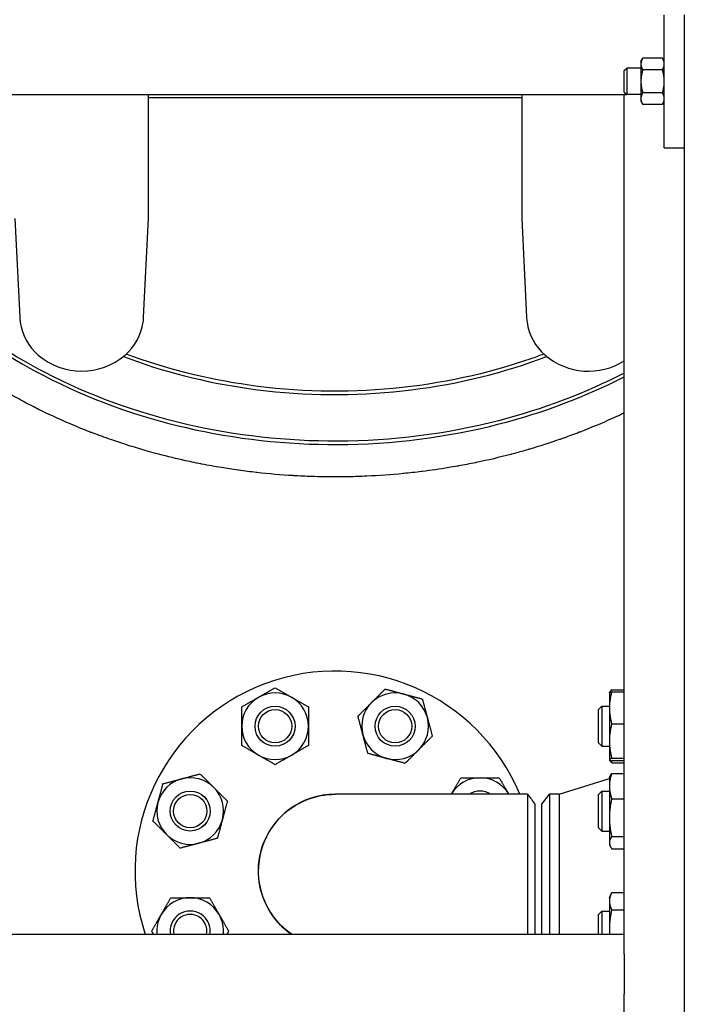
# Model space of a CAD drawing. Header units: inches. Extents: x 24 to 1128, y -69 to 748.
# Tile 559 of 656: x 968 to 981, y 294 to 312. Entities that reach past the tile are written whole.
import ezdxf

# ---------------------------------------------------------------- set-up
doc = ezdxf.new("R2010")
doc.units = ezdxf.units.IN
doc.header["$LTSCALE"] = 32
doc.header["$MEASUREMENT"] = 0
doc.layers.add('Visible (ANSI)', color=7, linetype='Continuous', lineweight=30)

msp = doc.modelspace()

# ---------------------------------------------------------------- linework, layer by layer
at = {"layer": 'Visible (ANSI)'}
for p, q in [((980.20453, 309.60867), (980.20453, 312.10867)), ((980.57953, 312.10867), (980.57953, 278.014)), ((979.76653, 311.23367), (979.80003, 311.29168)), ((979.76653, 311.23367), (979.76653, 311.18343)), ((980.17104, 311.29168), (979.80003, 311.29168)), ((980.20453, 311.23367), (980.17104, 311.29168)), ((979.45453, 311.06148), (979.5003, 311.10867)), ((979.45453, 310.65586), (979.45453, 311.06148)), ((979.5003, 311.10867), (979.5003, 310.60867)), ((979.76653, 311.10867), (979.5003, 311.10867)), ((979.76653, 311.18343), (979.76653, 310.85867)), ((980.17104, 311.07518), (979.80003, 311.07518)), ((979.76653, 310.85867), (979.76653, 310.53391)), ((979.45453, 310.65586), (979.5003, 310.60867)), ((902.45453, 310.60867), (979.45453, 310.60867)), ((970.53453, 310.24513), (970.53453, 310.60867)), ((977.53453, 310.54617), (970.53453, 310.54617)), ((977.53453, 310.60867), (977.53453, 310.24513)), ((979.45453, 310.60867), (979.5003, 310.60867)), ((979.45453, 294.85867), (979.45453, 310.60867)), ((979.76653, 310.60867), (979.5003, 310.60867)), ((979.76653, 310.53391), (979.76653, 310.48367)), ((979.76653, 310.48367), (979.80003, 310.42566)), ((980.17104, 310.64216), (979.80003, 310.64216)), ((980.20453, 310.48367), (980.17104, 310.42566)), ((980.17104, 310.42566), (979.80003, 310.42566)), ((970.53453, 308.28475), (970.53453, 310.24513)), ((977.53453, 310.24513), (977.53453, 308.28475)), ((980.20453, 309.60867), (980.57953, 309.60867)), ((968.03453, 308.28475), (968.12308, 306.4335)), ((970.44599, 306.4335), (970.53453, 308.28475)), ((977.53453, 308.28475), (977.62308, 306.4335)), ((979.17553, 299.38738), (979.17608, 299.38854)), ((979.17553, 299.38738), (979.17553, 299.10732)), ((979.17608, 299.38854), (979.18151, 299.40018)), ((979.22062, 299.44678), (979.45453, 299.44678)), ((979.22062, 299.40823), (979.45453, 299.40823)), ((978.97453, 299.07488), (979.03703, 299.13738)), ((978.97453, 298.44988), (978.97453, 299.07488)), ((979.03703, 299.13738), (979.03703, 298.38738)), ((979.03703, 299.13738), (979.17553, 299.13738)), ((979.17553, 299.10732), (979.17553, 298.48348)), ((979.22062, 298.8064), (979.45453, 298.8064)), ((979.17553, 298.48348), (979.17553, 298.13854)), ((978.97453, 298.44988), (979.03703, 298.38738)), ((979.03703, 298.38738), (979.17553, 298.38738)), ((979.17553, 298.13854), (979.17553, 298.13738)), ((979.17553, 298.13738), (979.17608, 298.13621)), ((979.17608, 298.13621), (979.18151, 298.12457)), ((979.22062, 298.16055), (979.45453, 298.16055)), ((979.22062, 298.11652), (979.45453, 298.11652)), ((979.22062, 298.07797), (979.45453, 298.07797)), ((978.2362, 297.48617), (979.17553, 297.78369)), ((979.17553, 297.79626), (979.19141, 297.83031)), ((979.17553, 297.79626), (979.17553, 297.63934)), ((979.22062, 297.87845), (979.45453, 297.87845)), ((978.97453, 297.48376), (979.03703, 297.54626)), ((979.03703, 297.54626), (979.03703, 296.79626)), ((979.03703, 297.54626), (979.17553, 297.54626)), ((979.17553, 297.63934), (979.17553, 297.04663)), ((977.64214, 297.48617), (974.03724, 297.48617)), ((977.90953, 297.29867), (978.05341, 297.48617)), ((978.2362, 297.48617), (978.05341, 297.48617)), ((978.05341, 297.48617), (978.05341, 294.85867)), ((978.2362, 297.48617), (978.2362, 294.85867)), ((978.97453, 296.85876), (978.97453, 297.48376)), ((979.22062, 297.40023), (979.45453, 297.40023)), ((977.78453, 294.8588), (977.78453, 297.29865)), ((977.90953, 294.85867), (977.90953, 297.29867)), ((979.17553, 297.04663), (979.17553, 296.57855)), ((978.97453, 296.85876), (979.03703, 296.79626)), ((979.03703, 296.79626), (979.17553, 296.79626)), ((979.22062, 296.69303), (979.45453, 296.69303)), ((979.17553, 296.57855), (979.17553, 296.54626)), ((979.17553, 296.54626), (979.19141, 296.51221)), ((979.22062, 296.46406), (979.45453, 296.46406)), ((979.17553, 295.54608), (979.20975, 295.61947)), ((979.17553, 295.54608), (979.17553, 295.4804)), ((979.22062, 295.64142), (979.45453, 295.64142)), ((979.17553, 295.4804), (979.17553, 294.95921)), ((979.22062, 295.31938), (979.45453, 295.31938)), ((978.97453, 295.23358), (979.03703, 295.29608)), ((978.97453, 294.85867), (978.97453, 295.23358)), ((979.03703, 295.29608), (979.03703, 294.85867)), ((979.03703, 295.29608), (979.17553, 295.29608)), ((979.17553, 294.95921), (979.17553, 294.85867)), ((979.45453, 294.85867), (902.45453, 294.85867)), ((979.45453, 294.48367), (979.45453, 294.85867)), ((979.45453, 294.48367), (979.45453, 293.73367)), ((979.45453, 293.35867), (979.45453, 293.73367))]:
    msp.add_line(p, q, dxfattribs=at)
for centre, radius in [((972.90944, 298.76238), 0.37513), ((972.90944, 298.76238), 0.375), ((972.90944, 298.76238), 0.3125), ((975.15962, 298.76238), 0.37513), ((975.15962, 298.76238), 0.375), ((975.15962, 298.76238), 0.3125), ((971.31833, 297.17126), 0.37513), ((971.31833, 297.17126), 0.375), ((971.31833, 297.17126), 0.3125)]:
    msp.add_circle(centre, radius, dxfattribs=at)
for centre, radius, start, end in [((969.12193, 306.48127), 1, 187.965548, 229.428759), ((969.44713, 306.48127), 1, 310.571241, 352.034452), ((978.62193, 306.48127), 1, 187.965548, 229.428759), ((969.28453, 306.67117), 1.25, 229.428759, 310.571241), ((978.78453, 306.67117), 1.25, 229.428759, 302.411754), ((974.03453, 296.04617), 3.75, 22.581673, 198.461458), ((972.90944, 298.76238), 0.625, 60, 120), ((975.15962, 298.76238), 0.625, 75, 135), ((972.90944, 298.76238), 0.625, 120, 180), ((972.90944, 298.76238), 0.625, 0, 60), ((975.15962, 298.76238), 0.625, 135, 195), ((975.15962, 298.76238), 0.625, 15, 75), ((975.15962, 298.76238), 0.625, 315, 15), ((972.90944, 298.76238), 0.625, 180, 240), ((972.90944, 298.76238), 0.625, 300, 0), ((975.15962, 298.76238), 0.625, 195, 255), ((975.15962, 298.76238), 0.625, 255, 315), ((972.90944, 298.76238), 0.625, 240, 300), ((971.31833, 297.17126), 0.625, 105, 165), ((971.31833, 297.17126), 0.625, 45, 105), ((976.75074, 297.17126), 0.625, 90, 149.744484), ((976.75074, 297.17126), 0.625, 30.255516, 90), ((971.31833, 297.17126), 0.625, 345, 45), ((976.75074, 297.17126), 0.37513, 57.085092, 122.914908), ((976.75074, 297.17126), 0.375, 57.114984, 122.885016), ((974.03453, 296.04617), 1.44, 89.94622, 235.553304), ((971.31833, 297.17126), 0.625, 165, 225), ((971.31833, 297.17126), 0.625, 285, 345), ((971.31833, 297.17126), 0.625, 225, 285), ((971.31833, 294.92108), 0.625, 90, 150), ((971.31833, 294.92108), 0.625, 30, 90), ((971.31833, 294.92108), 0.625, 150, 185.730944), ((971.31833, 294.92108), 0.37513, 350.423031, 189.576969), ((971.31833, 294.92108), 0.375, 350.419768, 189.580232), ((971.31833, 294.92108), 0.3125, 348.479749, 191.520251), ((971.31833, 294.92108), 0.625, 354.269056, 30)]:
    msp.add_arc(centre, radius, start, end, dxfattribs=at)
for points, weights in [([(979.80003, 311.29168), (979.76653, 311.23367), (979.76653, 311.18343)], [1, 1.0379548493, 1]), ([(980.20453, 311.18343), (980.20453, 311.23367), (980.17104, 311.29168)], [1, 1.0379548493, 1]), ([(979.76653, 311.18343), (979.76653, 311.13319), (979.80003, 311.07518)], [1, 1.0379548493, 1]), ([(979.80003, 311.07518), (979.76653, 310.95915), (979.76653, 310.85867)], [1, 1.0379548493, 1]), ([(980.17104, 311.07518), (980.20453, 311.13319), (980.20453, 311.18343)], [1, 1.0379548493, 1]), ([(980.20453, 310.85867), (980.20453, 310.95915), (980.17104, 311.07518)], [1, 1.0379548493, 1]), ([(979.76653, 310.85867), (979.76653, 310.75819), (979.80003, 310.64216)], [1, 1.0379548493, 1]), ([(980.17104, 310.64216), (980.20453, 310.75819), (980.20453, 310.85867)], [1, 1.0379548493, 1]), ([(979.80003, 310.64216), (979.76653, 310.58415), (979.76653, 310.53391)], [1, 1.0379548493, 1]), ([(979.76653, 310.53391), (979.76653, 310.48367), (979.80003, 310.42566)], [1, 1.0379548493, 1]), ([(980.20453, 310.53391), (980.20453, 310.58415), (980.17104, 310.64216)], [1, 1.0379548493, 1]), ([(980.17104, 310.42566), (980.20453, 310.48367), (980.20453, 310.53391)], [1, 1.0379548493, 1]), ([(972.59694, 299.30364), (972.74198, 299.38738), (972.90944, 299.48406)], [1, 1.0379548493, 1]), ([(972.90944, 299.48406), (973.07691, 299.38738), (973.22194, 299.30364)], [1, 1.0379548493, 1]), ([(974.71768, 299.20432), (974.8361, 299.32273), (974.97284, 299.45947)], [1, 1.0379548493, 1]), ([(974.97284, 299.45947), (975.15962, 299.40942), (975.32138, 299.36608)], [1, 1.0379548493, 1]), ([(979.22062, 299.40823), (979.17553, 299.24697), (979.17553, 299.10732)], [1, 1.0379548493, 1]), ([(979.17608, 299.38854), (979.18034, 299.39769), (979.22062, 299.40823)], [1.00744590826, 1.03377061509, 1]), ([(979.22062, 299.44678), (979.18595, 299.41713), (979.17805, 299.39123)], [1, 1.02892942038, 1.01375847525]), ([(972.28444, 299.12322), (972.45191, 299.21991), (972.59694, 299.30364)], [1, 1.0379548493, 1]), ([(973.22194, 299.30364), (973.36698, 299.21991), (973.53444, 299.12322)], [1, 1.0379548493, 1]), ([(974.46253, 298.94916), (974.59926, 299.0859), (974.71768, 299.20432)], [1, 1.0379548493, 1]), ([(975.32138, 299.36608), (975.48315, 299.32273), (975.66993, 299.27269)], [1, 1.0379548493, 1]), ([(975.66993, 299.27269), (975.71998, 299.0859), (975.76333, 298.92414)], [1, 1.0379548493, 1]), ([(972.28444, 298.76238), (972.28444, 298.92984), (972.28444, 299.12322)], [1, 1.0379548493, 1]), ([(973.53444, 299.12322), (973.53444, 298.92984), (973.53444, 298.76238)], [1, 1.0379548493, 1]), ([(979.17553, 299.10732), (979.17553, 298.96766), (979.22062, 298.8064)], [1, 1.0379548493, 1]), ([(974.55592, 298.60061), (974.51257, 298.76238), (974.46253, 298.94916)], [1, 1.0379548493, 1]), ([(975.76333, 298.92414), (975.80667, 298.76238), (975.85672, 298.57559)], [1, 1.0379548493, 1]), ([(972.28444, 298.40153), (972.28444, 298.59491), (972.28444, 298.76238)], [1, 1.0379548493, 1]), ([(973.53444, 298.76238), (973.53444, 298.59491), (973.53444, 298.40153)], [1, 1.0379548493, 1]), ([(979.22062, 298.8064), (979.17553, 298.63335), (979.17553, 298.48348)], [1, 1.0379548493, 1]), ([(974.64931, 298.25206), (974.59926, 298.43885), (974.55592, 298.60061)], [1, 1.0379548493, 1]), ([(975.85672, 298.57559), (975.71998, 298.43885), (975.60156, 298.32043)], [1, 1.0379548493, 1]), ([(979.17553, 298.48348), (979.17553, 298.33361), (979.22062, 298.16055)], [1, 1.0379548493, 1]), ([(972.59694, 298.22111), (972.45191, 298.30484), (972.28444, 298.40153)], [1, 1.0379548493, 1]), ([(973.53444, 298.40153), (973.36698, 298.30484), (973.22194, 298.22111)], [1, 1.0379548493, 1]), ([(975.60156, 298.32043), (975.48315, 298.20202), (975.34641, 298.06528)], [1, 1.0379548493, 1]), ([(972.90944, 298.04069), (972.74198, 298.13738), (972.59694, 298.22111)], [1, 1.0379548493, 1]), ([(973.22194, 298.22111), (973.07691, 298.13738), (972.90944, 298.04069)], [1, 1.0379548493, 1]), ([(974.99786, 298.15867), (974.8361, 298.20202), (974.64931, 298.25206)], [1, 1.0379548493, 1]), ([(975.34641, 298.06528), (975.15962, 298.11533), (974.99786, 298.15867)], [1, 1.0379548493, 1]), ([(979.22062, 298.16055), (979.17553, 298.14876), (979.17553, 298.13854)], [1, 1.0379548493, 1]), ([(979.17553, 298.13854), (979.17553, 298.12832), (979.22062, 298.11652)], [1, 1.0379548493, 1]), ([(979.22062, 298.07797), (979.1917, 298.10271), (979.18151, 298.12457)], [1, 1.02401877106, 1.01763819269]), ([(979.20834, 298.11994), (979.21396, 298.09935), (979.22062, 298.07797)], [1.00930122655, 1.005426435, 1]), ([(970.80802, 297.68157), (970.9948, 297.73162), (971.15657, 297.77496)], [1, 1.0379548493, 1]), ([(971.15657, 297.77496), (971.31833, 297.81831), (971.50511, 297.86836)], [1, 1.0379548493, 1]), ([(971.50511, 297.86836), (971.64185, 297.73162), (971.76027, 297.6132)], [1, 1.0379548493, 1]), ([(976.21086, 297.48617), (976.29395, 297.63008), (976.38989, 297.79626)], [1.00060312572, 1.03765085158, 1]), ([(976.38989, 297.79626), (976.58327, 297.79626), (976.75074, 297.79626)], [1, 1.0379548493, 1]), ([(976.75074, 297.79626), (976.91821, 297.79626), (977.11158, 297.79626)], [1, 1.0379548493, 1]), ([(977.11158, 297.79626), (977.20752, 297.63008), (977.29061, 297.48617)], [1, 1.03765085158, 1.00060312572]), ([(979.22062, 297.87845), (979.17553, 297.75031), (979.17553, 297.63934)], [1, 1.0379548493, 1]), ([(979.19141, 297.83031), (979.20213, 297.85329), (979.22062, 297.87845)], [1.01823627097, 1.01522706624, 1]), ([(970.71462, 297.33302), (970.75797, 297.49478), (970.80802, 297.68157)], [1, 1.0379548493, 1]), ([(971.76027, 297.6132), (971.87869, 297.49478), (972.01542, 297.35805)], [1, 1.0379548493, 1]), ([(979.17553, 297.63934), (979.17553, 297.52837), (979.22062, 297.40023)], [1, 1.0379548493, 1]), ([(972.01542, 297.35805), (971.96537, 297.17126), (971.92203, 297.0095)], [1, 1.0379548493, 1]), ([(979.22062, 297.40023), (979.17553, 297.21073), (979.17553, 297.04663)], [1, 1.0379548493, 1]), ([(970.62123, 296.98447), (970.67128, 297.17126), (970.71462, 297.33302)], [1, 1.0379548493, 1]), ([(970.87639, 296.72932), (970.75797, 296.84773), (970.62123, 296.98447)], [1, 1.0379548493, 1]), ([(971.92203, 297.0095), (971.87869, 296.84773), (971.82864, 296.66095)], [1, 1.0379548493, 1]), ([(979.17553, 297.04663), (979.17553, 296.88252), (979.22062, 296.69303)], [1, 1.0379548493, 1]), ([(971.13154, 296.47416), (970.9948, 296.6109), (970.87639, 296.72932)], [1, 1.0379548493, 1]), ([(971.82864, 296.66095), (971.64185, 296.6109), (971.48009, 296.56756)], [1, 1.0379548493, 1]), ([(979.22062, 296.69303), (979.17553, 296.63168), (979.17553, 296.57855)], [1, 1.0379548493, 1]), ([(971.48009, 296.56756), (971.31833, 296.52421), (971.13154, 296.47416)], [1, 1.0379548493, 1]), ([(979.17553, 296.57855), (979.17553, 296.52542), (979.22062, 296.46406)], [1, 1.0379548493, 1]), ([(970.77706, 295.23358), (970.8608, 295.37861), (970.95748, 295.54608)], [1, 1.0379548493, 1]), ([(970.95748, 295.54608), (971.15086, 295.54608), (971.31833, 295.54608)], [1, 1.0379548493, 1]), ([(971.31833, 295.54608), (971.4858, 295.54608), (971.67917, 295.54608)], [1, 1.0379548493, 1]), ([(971.67917, 295.54608), (971.77586, 295.37861), (971.85959, 295.23358)], [1, 1.0379548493, 1]), ([(979.22062, 295.64142), (979.17553, 295.55513), (979.17553, 295.4804)], [1, 1.0379548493, 1]), ([(979.17553, 295.4804), (979.17553, 295.40567), (979.22062, 295.31938)], [1, 1.0379548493, 1]), ([(979.22062, 295.31938), (979.17553, 295.12637), (979.17553, 294.95921)], [1, 1.0379548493, 1]), ([(970.59664, 294.92108), (970.69333, 295.08855), (970.77706, 295.23358)], [1, 1.0379548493, 1]), ([(971.85959, 295.23358), (971.94333, 295.08855), (972.04001, 294.92108)], [1, 1.0379548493, 1]), ([(979.17553, 294.95921), (979.17553, 294.90926), (979.17929, 294.85867)], [1, 1.01104735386, 1.01566369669]), ([(970.63267, 294.85867), (970.61508, 294.88914), (970.59664, 294.92108)], [1.01144714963, 1.00702312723, 1]), ([(972.04001, 294.92108), (972.02157, 294.88914), (972.00398, 294.85867)], [1, 1.00702312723, 1.01144714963])]:
    msp.add_rational_spline(points, weights, degree=2, dxfattribs=at)
for points, knots in [([(965.30102, 308.13969), (965.6604, 307.62394), (966.08873, 307.14413), (967.16413, 306.18146), (967.83848, 305.72049), (969.39877, 304.90946), (970.30069, 304.58068), (972.16281, 304.14948), (973.12144, 304.04282), (975.10626, 304.04992), (976.13219, 304.18012), (977.93393, 304.64392), (978.72336, 304.94147), (979.45452, 305.31725)], [-5.78661752, -5.78661752, -5.78661752, -5.78661752, -5.56784523, -5.56784523, -5.30152743, -5.30152743, -5.00175331, -5.00175331, -4.70778552, -4.70778552, -4.3927688, -4.3927688, -4.12832382, -4.12832382, -4.12832382, -4.12832382]), ([(979.45452, 305.38758), (978.71971, 305.00707), (977.92476, 304.70609), (976.12175, 304.24197), (975.10093, 304.11241), (973.12598, 304.10534), (972.17211, 304.21148), (970.31968, 304.64043), (969.42269, 304.96746), (967.87167, 305.77368), (967.20166, 306.23174), (966.12456, 307.19593), (965.69245, 307.68218), (965.33183, 308.20495)], [4.12485428, 4.12485428, 4.12485428, 4.12485428, 4.3927688, 4.3927688, 4.70778552, 4.70778552, 5.00175331, 5.00175331, 5.30152743, 5.30152743, 5.56784523, 5.56784523, 5.79082229, 5.79082229, 5.79082229, 5.79082229]), ([(979.45453, 304.63906), (979.3894, 304.60781), (979.32397, 304.57719), (979.25827, 304.54719), (979.24826, 304.54262), (979.23824, 304.53806), (979.22821, 304.53352), (979.03399, 304.44552), (978.83741, 304.36298), (978.63913, 304.28593), (978.62977, 304.28229), (978.62041, 304.27867), (978.61105, 304.27506), (978.51525, 304.23811), (978.41906, 304.20244), (978.32255, 304.16806), (978.31379, 304.16493), (978.30502, 304.16182), (978.29625, 304.15872), (978.27624, 304.15164), (978.25621, 304.14462), (978.23617, 304.13765), (978.05144, 304.0734), (977.86495, 304.01359), (977.67704, 303.95822), (977.66972, 303.95607), (977.66239, 303.95392), (977.65507, 303.95177), (977.57074, 303.9271), (977.48612, 303.90331), (977.40125, 303.88043), (977.38376, 303.87571), (977.36625, 303.87103), (977.34874, 303.86639), (977.34207, 303.86462), (977.33539, 303.86286), (977.32872, 303.8611), (977.11477, 303.80479), (976.89928, 303.75415), (976.68273, 303.70919), (976.67718, 303.70804), (976.67163, 303.70689), (976.66608, 303.70574), (976.55951, 303.68376), (976.45269, 303.66316), (976.34567, 303.64392), (976.34065, 303.64302), (976.33562, 303.64212), (976.3306, 303.64122), (976.27521, 303.63133), (976.21978, 303.62181), (976.1643, 303.61265), (975.99828, 303.58526), (975.8317, 303.56111), (975.66473, 303.5402), (975.661, 303.53973), (975.65726, 303.53926), (975.65353, 303.5388), (975.54301, 303.52506), (975.43232, 303.51274), (975.32151, 303.50184), (975.31851, 303.50154), (975.3155, 303.50125), (975.3125, 303.50095), (975.086, 303.47882), (974.85902, 303.46262), (974.63165, 303.4523), (974.63026, 303.45223), (974.62887, 303.45217), (974.62748, 303.45211), (974.5136, 303.44698), (974.39965, 303.44332), (974.28567, 303.44115), (974.28508, 303.44114), (974.2845, 303.44113), (974.28391, 303.44112), (974.20043, 303.43954), (974.11693, 303.43875), (974.03343, 303.43876), (973.88774, 303.43877), (973.74203, 303.4412), (973.59639, 303.44604), (973.59537, 303.44608), (973.59435, 303.44611), (973.59332, 303.44615), (973.47984, 303.44995), (973.3664, 303.45522), (973.25305, 303.46196), (973.25124, 303.46207), (973.24943, 303.46218), (973.24762, 303.46228), (973.02088, 303.47586), (972.7945, 303.49532), (972.56883, 303.52066), (972.56551, 303.52104), (972.56219, 303.52141), (972.55887, 303.52179), (972.44861, 303.53426), (972.33851, 303.54813), (972.22863, 303.56342), (972.22458, 303.56398), (972.22054, 303.56455), (972.21649, 303.56511), (972.11179, 303.57978), (972.00729, 303.59572), (971.90302, 303.61294), (971.78072, 303.63314), (971.65861, 303.65512), (971.53677, 303.6789), (971.53137, 303.67995), (971.52596, 303.68101), (971.52056, 303.68207), (971.40879, 303.70403), (971.29725, 303.7275), (971.18603, 303.75247), (971.18, 303.75382), (971.17397, 303.75518), (971.16795, 303.75654), (971.00043, 303.79442), (970.83366, 303.83571), (970.66781, 303.88043), (970.6099, 303.89605), (970.5521, 303.91208), (970.49441, 303.92854), (970.48708, 303.93063), (970.47974, 303.93273), (970.47241, 303.93484), (970.3659, 303.96543), (970.25981, 303.99746), (970.1542, 304.03092), (970.14621, 304.03345), (970.13823, 304.03599), (970.13025, 304.03853), (970.0296, 304.07065), (969.9294, 304.10405), (969.82972, 304.13875), (969.71494, 304.17871), (969.60058, 304.22046), (969.48678, 304.264), (969.47754, 304.26754), (969.46829, 304.27109), (969.45905, 304.27466), (969.35883, 304.3133), (969.25904, 304.35334), (969.15978, 304.39477), (969.1501, 304.3988), (969.14043, 304.40286), (969.13077, 304.40692), (968.92513, 304.4934), (968.72178, 304.58587), (968.52146, 304.68423), (968.5112, 304.68927), (968.50095, 304.69432), (968.49071, 304.69939), (968.39683, 304.74584), (968.30363, 304.79359), (968.21118, 304.84262), (968.20067, 304.84819), (968.19017, 304.85379), (968.17968, 304.85939), (968.07867, 304.91338), (967.97856, 304.9689), (967.87946, 305.02594), (967.78159, 305.08226), (967.68439, 305.14024), (967.58797, 305.19986), (967.57698, 305.20666), (967.566, 305.21348), (967.55503, 305.22032), (967.47644, 305.26931), (967.39839, 305.31941), (967.32094, 305.37059), (967.30596, 305.38049), (967.29101, 305.39042), (967.27608, 305.4004), (967.26515, 305.4077), (967.25423, 305.41503), (967.24333, 305.42238), (967.15414, 305.48247), (967.06578, 305.54403), (966.97841, 305.60698), (966.87702, 305.68004), (966.77696, 305.75498), (966.6784, 305.83175), (966.66793, 305.8399), (966.65747, 305.84808), (966.64704, 305.85627), (966.56164, 305.92334), (966.47738, 305.99178), (966.39439, 306.06155), (966.38403, 306.07026), (966.37368, 306.07899), (966.36336, 306.08774), (966.28676, 306.15267), (966.21126, 306.21874), (966.13692, 306.28589), (966.04246, 306.37121), (965.94943, 306.45871), (965.85804, 306.54831), (965.84776, 306.55839), (965.8375, 306.5685), (965.82727, 306.57863), (965.75208, 306.65304), (965.67804, 306.72889), (965.60527, 306.80613), (965.59541, 306.81659), (965.58557, 306.82708), (965.57576, 306.83759), (965.42224, 307.00211), (965.27448, 307.17284), (965.13357, 307.34926), (965.12508, 307.35989), (965.11662, 307.37054), (965.10818, 307.3812), (965.04259, 307.46413), (964.97852, 307.54829), (964.91605, 307.63363), (964.90835, 307.64416), (964.90067, 307.6547), (964.89301, 307.66526), (964.83229, 307.74904), (964.77324, 307.83378), (964.71593, 307.9194), (964.70124, 307.94134), (964.68665, 307.96337), (964.67215, 307.98548), (964.66425, 307.99753), (964.65638, 308.00961), (964.64854, 308.02171)], [0.370716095, 0.370716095, 0.370716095, 0.370716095, 0.374317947, 0.374317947, 0.374317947, 0.374866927, 0.374866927, 0.374866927, 0.385500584, 0.385500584, 0.385500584, 0.386002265, 0.386002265, 0.386002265, 0.391135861, 0.391135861, 0.391135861, 0.391602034, 0.391602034, 0.391602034, 0.392666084, 0.392666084, 0.392666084, 0.402474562, 0.402474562, 0.402474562, 0.40285663, 0.40285663, 0.40285663, 0.407256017, 0.407256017, 0.407256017, 0.408162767, 0.408162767, 0.408162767, 0.408508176, 0.408508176, 0.408508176, 0.419580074, 0.419580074, 0.419580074, 0.419863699, 0.419863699, 0.419863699, 0.425311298, 0.425311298, 0.425311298, 0.425566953, 0.425566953, 0.425566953, 0.428385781, 0.428385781, 0.428385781, 0.436820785, 0.436820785, 0.436820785, 0.437009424, 0.437009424, 0.437009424, 0.442592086, 0.442592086, 0.442592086, 0.442743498, 0.442743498, 0.442743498, 0.454154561, 0.454154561, 0.454154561, 0.454224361, 0.454224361, 0.454224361, 0.459939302, 0.459939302, 0.459939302, 0.459968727, 0.459968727, 0.459968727, 0.464154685, 0.464154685, 0.464154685, 0.471458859, 0.471458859, 0.471458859, 0.471510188, 0.471510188, 0.471510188, 0.477201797, 0.477201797, 0.477201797, 0.477292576, 0.477292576, 0.477292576, 0.488678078, 0.488678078, 0.488678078, 0.488845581, 0.488845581, 0.488845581, 0.494409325, 0.494409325, 0.494409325, 0.494614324, 0.494614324, 0.494614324, 0.499916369, 0.499916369, 0.499916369, 0.506135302, 0.506135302, 0.506135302, 0.506411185, 0.506411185, 0.506411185, 0.512117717, 0.512117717, 0.512117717, 0.512427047, 0.512427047, 0.512427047, 0.521024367, 0.521024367, 0.521024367, 0.524026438, 0.524026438, 0.524026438, 0.524408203, 0.524408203, 0.524408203, 0.529954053, 0.529954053, 0.529954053, 0.530373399, 0.530373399, 0.530373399, 0.535662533, 0.535662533, 0.535662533, 0.541752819, 0.541752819, 0.541752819, 0.542247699, 0.542247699, 0.542247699, 0.547615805, 0.547615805, 0.547615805, 0.548139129, 0.548139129, 0.548139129, 0.559271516, 0.559271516, 0.559271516, 0.55984166, 0.55984166, 0.55984166, 0.565066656, 0.565066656, 0.565066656, 0.565660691, 0.565660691, 0.565660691, 0.571379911, 0.571379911, 0.571379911, 0.577027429, 0.577027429, 0.577027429, 0.577671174, 0.577671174, 0.577671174, 0.582282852, 0.582282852, 0.582282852, 0.583174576, 0.583174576, 0.583174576, 0.583827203, 0.583827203, 0.583827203, 0.589165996, 0.589165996, 0.589165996, 0.595361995, 0.595361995, 0.595361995, 0.596020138, 0.596020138, 0.596020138, 0.601406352, 0.601406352, 0.601406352, 0.60207884, 0.60207884, 0.60207884, 0.607068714, 0.607068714, 0.607068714, 0.61340896, 0.61340896, 0.61340896, 0.614122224, 0.614122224, 0.614122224, 0.619359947, 0.619359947, 0.619359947, 0.620069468, 0.620069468, 0.620069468, 0.631171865, 0.631171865, 0.631171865, 0.631840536, 0.631840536, 0.631840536, 0.637038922, 0.637038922, 0.637038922, 0.637680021, 0.637680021, 0.637680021, 0.642765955, 0.642765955, 0.642765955, 0.64406947, 0.64406947, 0.64406947, 0.644779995, 0.644779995, 0.644779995, 0.644779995]), ([(970.06686, 305.69626), (970.80914, 305.41477), (971.60078, 305.21268), (973.30778, 304.97081), (974.22728, 304.94978), (976.02331, 305.12019), (976.89997, 305.30925), (977.81614, 305.62717), (977.90956, 305.6611), (978.0022, 305.69626)], [-2.024603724, -2.024603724, -2.024603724, -2.024603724, -1.750991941, -1.750991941, -1.449405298, -1.449405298, -1.151145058, -1.151145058, -1.116988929, -1.116988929, -1.116988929, -1.116988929]), ([(977.94791, 305.74257), (977.86636, 305.71193), (977.78422, 305.68225), (976.88437, 305.37), (976.01257, 305.18196), (974.22627, 305.01247), (973.31165, 305.03339), (971.6257, 305.27227), (970.84966, 305.4691), (970.12116, 305.74257)], [1.120956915, 1.120956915, 1.120956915, 1.120956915, 1.151145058, 1.151145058, 1.449405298, 1.449405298, 1.750991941, 1.750991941, 2.020635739, 2.020635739, 2.020635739, 2.020635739]), ([(977.94791, 305.74257), (977.86636, 305.71193), (977.78422, 305.68225), (976.88437, 305.37), (976.01257, 305.18196), (974.22627, 305.01247), (973.31165, 305.03339), (971.6257, 305.27227), (970.84967, 305.4691), (970.12117, 305.74257)], [1.120957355, 1.120957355, 1.120957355, 1.120957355, 1.151145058, 1.151145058, 1.449405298, 1.449405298, 1.750991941, 1.750991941, 2.020634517, 2.020634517, 2.020634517, 2.020634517]), ([(973.22227, 294.85871), (973.07279, 294.96134), (972.94277, 295.09226), (972.72142, 295.42133), (972.64208, 295.62722), (972.58045, 296.05365), (972.59836, 296.27393), (972.72701, 296.68143), (972.83595, 296.86893), (973.1242, 297.18021), (973.30355, 297.30359), (973.67085, 297.45082), (973.854, 297.48607), (974.03724, 297.48615)], [-0.97086123, -0.97086123, -0.97086123, -0.97086123, -0.59274122, -0.59274122, -0.1436733, -0.1436733, 0.30609723, 0.30609723, 0.74775686, 0.74775686, 1.1908901, 1.1908901, 1.57267427, 1.57267427, 1.57267427, 1.57267427]), ([(977.64214, 297.48615), (977.64214, 297.48607), (977.64215, 297.45082), (977.64215, 297.30359), (977.64215, 297.18021), (977.64215, 296.86893), (977.64216, 296.68143), (977.64216, 296.27393), (977.64216, 296.05365), (977.64216, 295.62722), (977.64216, 295.42133), (977.64215, 295.09226), (977.64215, 294.96134), (977.64215, 294.85871)], [-1.57267431, -1.57267431, -1.57267431, -1.57267431, -1.1908901, -1.1908901, -0.74775686, -0.74775686, -0.30609723, -0.30609723, 0.1436733, 0.1436733, 0.59274122, 0.59274122, 0.97086123, 0.97086123, 0.97086123, 0.97086123])]:
    msp.add_open_spline(points, degree=3, knots=knots, dxfattribs=at)
for points in [[(968.12308, 306.4335), (968.12453, 306.40318), (968.12736, 306.37288), (968.13158, 306.34269)], [(970.43748, 306.34269), (970.4417, 306.37283), (970.44454, 306.40313), (970.44599, 306.4335)], [(977.62308, 306.4335), (977.62453, 306.40318), (977.62736, 306.37288), (977.63158, 306.34269)], [(977.64214, 297.48617), (977.68961, 297.42367), (977.73707, 297.36117), (977.78453, 297.29867)]]:
    msp.add_open_spline(points, degree=3, dxfattribs=at)

doc.saveas('drawing.dxf')
